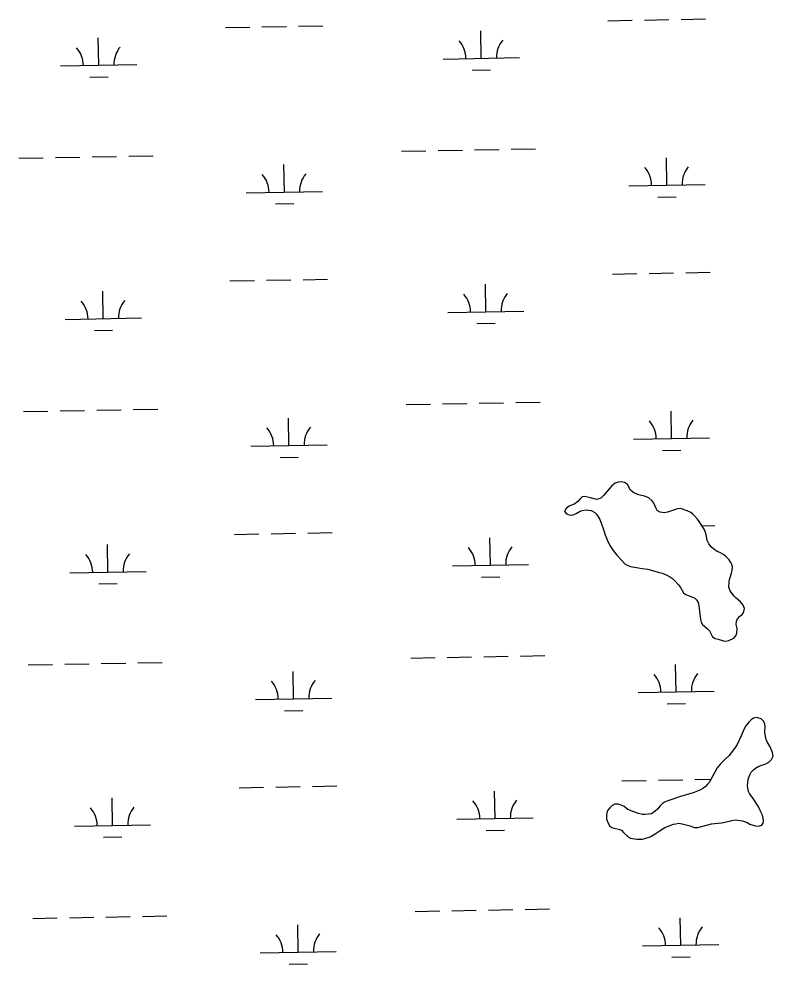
# Model space of a CAD drawing. Extents: x 3957609 to 3995875, y 234277 to 260273.
# Drawn here: x 3978194 to 3979183, y 245830 to 247071 of the extents above; entities that cross this region are included whole.
import ezdxf

# ---------------------------------------------------------------- set-up
doc = ezdxf.new("R2010")
doc.units = 0
doc.layers.add('V-TOPO-SHOR', color=7, linetype='Continuous')
doc.layers.add('V-WETL-SWMP', color=7, linetype='Continuous')

msp = doc.modelspace()

# ---------------------------------------------------------------- linework, layer by layer
at = {"layer": 'V-TOPO-SHOR'}
for points in [[(3979111.098, 246256.153), (3979118.309, 246254.212), (3979121.281, 246253.776), (3979125.002, 246254.716), (3979131.809, 246257.767), (3979134.369, 246260.622), (3979135.762, 246264.122), (3979136, 246270.174), (3979134.961, 246275.697), (3979135.084, 246279.838), (3979136.583, 246283.019), (3979139.569, 246286.298), (3979142.021, 246288.411), (3979144.368, 246290.949), (3979145.875, 246296.358), (3979144.087, 246300.72), (3979140.495, 246305.086), (3979134.89, 246310.1), (3979132.033, 246312.873), (3979128.969, 246316.6), (3979126.753, 246319.901), (3979124.967, 246324.579), (3979125.42, 246331.374), (3979126.175, 246334.661), (3979128.758, 246342.827), (3979129.407, 246346.222), (3979129.958, 246351.105), (3979129.229, 246354.08), (3979127.859, 246356.845), (3979125.538, 246360.464), (3979121.52, 246364.517), (3979118.026, 246367.29), (3979113.154, 246369.967), (3979109.867, 246371.466), (3979105.314, 246374.563), (3979101.929, 246377.655), (3979098.865, 246381.384), (3979096.866, 246385.64), (3979095.623, 246393.076), (3979094.259, 246397.541), (3979092.787, 246400.734), (3979086.246, 246410.953), (3979084.241, 246413.829), (3979080.54, 246417.771), (3979077.896, 246420.331), (3979075.143, 246422.572), (3979070.589, 246424.927), (3979061.788, 246427.829), (3979057.645, 246427.421), (3979053.818, 246426.268), (3979044.567, 246422.908), (3979040.211, 246421.972), (3979034.904, 246422.949), (3979030.986, 246425.193), (3979029.301, 246428.599), (3979028.252, 246431.894), (3979026.884, 246434.766), (3979024.031, 246438.388), (3979020.224, 246441.907), (3979014.711, 246444.053), (3979007.074, 246445.888), (3979001.561, 246447.715), (3978998.702, 246449.534), (3978996.375, 246451.985), (3978992.371, 246459.434), (3978988.452, 246461.998), (3978984.528, 246462.969), (3978979.854, 246462.246), (3978976.237, 246460.88), (3978971.658, 246457.5), (3978968.459, 246454.009), (3978960.883, 246444.803), (3978957.045, 246441.315), (3978952.048, 246439.636), (3978943.883, 246441.792), (3978936.139, 246443.629), (3978932.633, 246443.324), (3978930.395, 246441), (3978927.513, 246437.612), (3978923.358, 246433.914), (3978915.594, 246430.653), (3978911.76, 246427.909), (3978909.726, 246423.989), (3978912.264, 246420.899), (3978916.927, 246419.18), (3978920.857, 246419.59), (3978924.687, 246421.273), (3978929.264, 246424.016), (3978932.879, 246425.169), (3978938.298, 246426.209), (3978944.663, 246425.015), (3978949.324, 246422.66), (3978951.651, 246420.208), (3978953.445, 246417.652), (3978955.87, 246413.184), (3978960.074, 246402.866), (3978962.903, 246393.404), (3978965.424, 246386.492), (3978968.897, 246379.259), (3978972.381, 246374.149), (3978974.916, 246371.058)], [(3978974.916, 246371.058), (3978978.191, 246366.586), (3978984.636, 246359.34), (3978988.867, 246355.076), (3978991.622, 246353.472), (3978996.072, 246351.756), (3979006.47, 246349.696), (3979011.565, 246349.249), (3979018.991, 246348.051), (3979032.674, 246344.281), (3979037.763, 246342.773), (3979042.959, 246340.627), (3979048.786, 246337.524), (3979051.325, 246335.71), (3979054.817, 246332.404), (3979059.044, 246327.608), (3979061.684, 246324.2), (3979065.903, 246317.282), (3979068.866, 246314.722), (3979076.286, 246311.824), (3979080.104, 246310.536), (3979082.961, 246308.08), (3979084.857, 246304.251), (3979085.688, 246300.107), (3979087.949, 246281.942), (3979088.785, 246278.434), (3979090.79, 246275.454), (3979097.139, 246269.906), (3979099.887, 246267.028), (3979103.678, 246259.262), (3979107.068, 246257.231), (3979111.098, 246256.153)], [(3979176.056, 246120.512), (3979174.162, 246124.661), (3979172.286, 246133.482), (3979172.3, 246136.56), (3979172.634, 246140.699), (3979172.44, 246144.842), (3979171.074, 246148.244), (3979167.477, 246151.552), (3979161.962, 246153.272), (3979157.713, 246152.654), (3979154.411, 246150.225), (3979151.534, 246147.37), (3979149.506, 246145.041), (3979147.479, 246142.395)], [(3979147.479, 246142.395), (3979144.911, 246137.523), (3979141.908, 246130.314), (3979136.016, 246117.809), (3979132.811, 246112.726), (3979128.328, 246106.903), (3979125.022, 246103.203), (3979120.969, 246099.078), (3979114.041, 246092.629), (3979109.666, 246087.232), (3979101.108, 246071.233), (3979099.185, 246068.27), (3979097.264, 246065.728), (3979093.958, 246062.345), (3979091.187, 246060.127), (3979088.101, 246058.333), (3979079.487, 246054.97), (3979061.946, 246049.52), (3979045.255, 246043.96), (3979040.788, 246042.174), (3979038.126, 246040.38), (3979035.246, 246037.419), (3979031.728, 246033.292), (3979028.742, 246030.333), (3979023.632, 246027.166), (3979019.913, 246026.333), (3979015.133, 246026.034), (3979011.948, 246026.259), (3979006.859, 246027.554), (3979000.389, 246029.704), (3978992.652, 246032.815), (3978987.677, 246036.55), (3978983.755, 246038.478), (3978979.831, 246039.661), (3978975.797, 246039.467), (3978972.287, 246038.101), (3978968.983, 246035.035), (3978966.528, 246031.647), (3978965.135, 246028.893), (3978964.801, 246024.858), (3978964.887, 246019.867), (3978966.671, 246014.553), (3978968.991, 246010.934), (3978971.533, 246009.117), (3978974.714, 246008.149), (3978982.031, 246006.314), (3978985.001, 246005.134), (3978987.008, 246002.576), (3978992.189, 245997.567), (3978996.109, 245995.107), (3979004.489, 245993.587), (3979011.817, 245993.876), (3979014.899, 245994.394), (3979021.916, 245996.913), (3979028.408, 246000.604), (3979033.946, 246004.405), (3979041.396, 246009.046), (3979044.587, 246010.412), (3979052.562, 246013.246), (3979055.644, 246013.977), (3979059.574, 246014.704), (3979063.926, 246014.049), (3979072.835, 246011.573), (3979080.044, 246009.205), (3979084.609, 246009.083), (3979102.255, 246013.682), (3979115.532, 246015.007), (3979125.946, 246017.195), (3979129.028, 246018.139), (3979133.706, 246019.181), (3979143.147, 246017.762), (3979149.297, 246015.401), (3979152.793, 246013.582), (3979159.578, 246011.006), (3979164.25, 246010.774), (3979168.288, 246012.032), (3979170.105, 246014.68), (3979170.65, 246017.969), (3979170.343, 246021.049), (3979169.192, 246025.194), (3979166.877, 246030.619), (3979163.506, 246037.109), (3979157.069, 246046.903), (3979152.318, 246053.506), (3979151.057, 246056.273), (3979150.119, 246060.735), (3979149.813, 246064.135), (3979150.041, 246067.743), (3979150.592, 246072.626), (3979152.527, 246078.244), (3979154.557, 246081.633), (3979157.543, 246084.914), (3979160.207, 246087.025), (3979164.356, 246089.45), (3979173.501, 246092.598), (3979177.543, 246094.601), (3979181.168, 246098.195), (3979183.204, 246102.752), (3979182.375, 246107.641), (3979178.799, 246115.724), (3979176.056, 246120.512)]]:
    msp.add_lwpolyline(points, dxfattribs=at)
at = {"layer": 'V-WETL-SWMP'}
for p, q in [((3978966.565, 247068.206), (3978998.56, 247068.788)), ((3979014.557, 247069.079), (3979046.552, 247069.661)), ((3979062.549, 247069.952), (3979094.544, 247070.533)), ((3978464.74, 247059.082), (3978496.735, 247059.663)), ((3978512.732, 247059.954), (3978544.727, 247060.536)), ((3978560.724, 247060.827), (3978592.719, 247061.409)), ((3978800.373, 247018.747), (3978799.718, 247054.741)), ((3978298.548, 247009.622), (3978297.893, 247045.616)), ((3978750.381, 247017.838), (3978850.365, 247019.656)), ((3978248.556, 247008.713), (3978348.54, 247010.531)), ((3978788.656, 247003.1), (3978812.652, 247003.537)), ((3978286.83, 246993.975), (3978310.826, 246994.412)), ((3978193.904, 246887.629), (3978225.899, 246888.21)), ((3978241.897, 246888.501), (3978273.891, 246889.083)), ((3978289.889, 246889.374), (3978321.883, 246889.956)), ((3978337.881, 246890.246), (3978369.875, 246890.828)), ((3978695.73, 246896.753), (3978727.724, 246897.335)), ((3978743.722, 246897.626), (3978775.716, 246898.208)), ((3978791.714, 246898.499), (3978823.708, 246899.08)), ((3978839.706, 246899.371), (3978871.7, 246899.953)), ((3979043.911, 246852.334), (3979043.256, 246888.328)), ((3978542.086, 246843.209), (3978541.431, 246879.203)), ((3978993.919, 246851.425), (3979093.902, 246853.243)), ((3978492.094, 246842.3), (3978592.077, 246844.118)), ((3978530.368, 246827.563), (3978554.364, 246827.999)), ((3979032.193, 246836.687), (3979056.189, 246837.124)), ((3978470.788, 246726.462), (3978502.783, 246727.043)), ((3978518.78, 246727.334), (3978550.775, 246727.916)), ((3978566.772, 246728.207), (3978598.767, 246728.789)), ((3978972.613, 246735.586), (3979004.608, 246736.168)), ((3979020.605, 246736.459), (3979052.6, 246737.041)), ((3979068.597, 246737.332), (3979100.592, 246737.913)), ((3978806.421, 246686.127), (3978805.767, 246722.121)), ((3978304.596, 246677.002), (3978303.942, 246712.996)), ((3978254.604, 246676.093), (3978354.588, 246677.911)), ((3978756.429, 246685.218), (3978856.413, 246687.036)), ((3978794.704, 246670.48), (3978818.7, 246670.917)), ((3978292.879, 246661.355), (3978316.875, 246661.792)), ((3978749.77, 246565.006), (3978781.764, 246565.588)), ((3978797.762, 246565.878), (3978829.756, 246566.46)), ((3978845.754, 246566.751), (3978877.749, 246567.333)), ((3978199.953, 246555.008), (3978231.947, 246555.59)), ((3978247.945, 246555.881), (3978279.939, 246556.463)), ((3978295.937, 246556.754), (3978327.931, 246557.336)), ((3978343.929, 246557.626), (3978375.923, 246558.208)), ((3978701.778, 246564.133), (3978733.772, 246564.715)), ((3979049.959, 246519.714), (3979049.304, 246555.708)), ((3978548.134, 246510.589), (3978547.479, 246546.583)), ((3978999.967, 246518.805), (3979099.95, 246520.623)), ((3978498.142, 246509.68), (3978598.125, 246511.498)), ((3979038.241, 246504.067), (3979062.237, 246504.504)), ((3978536.416, 246494.942), (3978560.412, 246495.379)), ((3979090.062, 246404.992), (3979106.64, 246405.293)), ((3978476.836, 246393.842), (3978508.831, 246394.423)), ((3978524.828, 246394.714), (3978556.823, 246395.296)), ((3978572.82, 246395.587), (3978604.815, 246396.169)), ((3978310.644, 246344.382), (3978309.99, 246380.376)), ((3978812.469, 246353.507), (3978811.815, 246389.501)), ((3978260.652, 246343.473), (3978360.636, 246345.291)), ((3978762.477, 246352.598), (3978862.461, 246354.416)), ((3978800.752, 246337.86), (3978824.748, 246338.296)), ((3978298.927, 246328.735), (3978322.923, 246329.172)), ((3978707.826, 246231.513), (3978739.82, 246232.095)), ((3978755.818, 246232.386), (3978787.812, 246232.968)), ((3978803.81, 246233.258), (3978835.804, 246233.84)), ((3978851.802, 246234.131), (3978883.797, 246234.713)), ((3978206.001, 246222.388), (3978237.995, 246222.97)), ((3978253.993, 246223.261), (3978285.987, 246223.843)), ((3978301.985, 246224.134), (3978333.979, 246224.716)), ((3978349.977, 246225.006), (3978381.972, 246225.588)), ((3979056.007, 246187.094), (3979055.352, 246223.088)), ((3978554.182, 246177.969), (3978553.527, 246213.963)), ((3979006.015, 246186.185), (3979105.998, 246188.003)), ((3978504.19, 246177.06), (3978604.173, 246178.878)), ((3979044.289, 246171.447), (3979068.285, 246171.884)), ((3978542.464, 246162.322), (3978566.46, 246162.759)), ((3978984.709, 246070.346), (3979016.704, 246070.928)), ((3979032.702, 246071.219), (3979064.696, 246071.801)), ((3979080.694, 246072.092), (3979101.772, 246072.475)), ((3978482.884, 246061.222), (3978514.879, 246061.803)), ((3978530.876, 246062.094), (3978562.871, 246062.676)), ((3978578.869, 246062.967), (3978610.863, 246063.549)), ((3978818.517, 246020.887), (3978817.863, 246056.881)), ((3978316.692, 246011.762), (3978316.038, 246047.756)), ((3978768.525, 246019.978), (3978868.509, 246021.796)), ((3978266.7, 246010.853), (3978366.684, 246012.671)), ((3978304.975, 245996.115), (3978328.971, 245996.552)), ((3978806.8, 246005.24), (3978830.796, 246005.676)), ((3978713.874, 245898.893), (3978745.868, 245899.475)), ((3978761.866, 245899.766), (3978793.86, 245900.348)), ((3978809.858, 245900.638), (3978841.853, 245901.22)), ((3978857.85, 245901.511), (3978889.845, 245902.093)), ((3978212.049, 245889.768), (3978244.043, 245890.35)), ((3978260.041, 245890.641), (3978292.035, 245891.223)), ((3978308.033, 245891.514), (3978340.028, 245892.095)), ((3978356.025, 245892.386), (3978388.02, 245892.968)), ((3979062.055, 245854.474), (3979061.4, 245890.468)), ((3978560.23, 245845.349), (3978559.575, 245881.343)), ((3978510.238, 245844.44), (3978610.221, 245846.258)), ((3979012.063, 245853.565), (3979112.047, 245855.383)), ((3979050.337, 245838.827), (3979074.333, 245839.264)), ((3978548.512, 245829.702), (3978572.508, 245830.139))]:
    msp.add_line(p, q, dxfattribs=at)
for points in [[(3979121.281, 246253.775), (3979125.001, 246254.716), (3979131.809, 246257.767), (3979134.369, 246260.623), (3979135.763, 246264.122), (3979136, 246270.173), (3979134.961, 246275.698), (3979135.084, 246279.839), (3979136.583, 246283.018), (3979139.57, 246286.297), (3979142.02, 246288.411), (3979144.367, 246290.949), (3979145.875, 246296.358), (3979144.088, 246300.719), (3979140.496, 246305.087), (3979134.889, 246310.1), (3979132.033, 246312.872), (3979128.969, 246316.601), (3979126.753, 246319.901), (3979124.967, 246324.58), (3979125.419, 246331.374), (3979126.176, 246334.662), (3979128.757, 246342.827), (3979129.408, 246346.222), (3979129.959, 246351.104), (3979129.228, 246354.08), (3979127.859, 246356.846), (3979125.538, 246360.465), (3979121.52, 246364.517), (3979118.027, 246367.291), (3979113.154, 246369.966), (3979109.868, 246371.465), (3979105.315, 246374.563), (3979101.93, 246377.656), (3979098.866, 246381.385), (3979096.866, 246385.64), (3979095.623, 246393.077), (3979094.26, 246397.542), (3979092.787, 246400.734), (3979086.246, 246410.953), (3979084.24, 246413.828), (3979080.54, 246417.772), (3979077.896, 246420.331), (3979075.144, 246422.572), (3979070.588, 246424.926), (3979061.788, 246427.829), (3979057.645, 246427.421), (3979053.818, 246426.268), (3979044.567, 246422.908), (3979040.21, 246421.971), (3979034.905, 246422.948), (3979030.986, 246425.193), (3979029.301, 246428.598), (3979028.252, 246431.894), (3979026.884, 246434.766), (3979024.032, 246438.388), (3979020.224, 246441.907), (3979014.711, 246444.053), (3979007.074, 246445.889), (3979001.56, 246447.716), (3978998.701, 246449.533), (3978996.375, 246451.985), (3978992.371, 246459.433), (3978988.452, 246461.998), (3978984.528, 246462.969), (3978979.853, 246462.245), (3978976.238, 246460.879), (3978971.658, 246457.5), (3978968.459, 246454.009), (3978960.883, 246444.803), (3978957.046, 246441.315), (3978952.049, 246439.636), (3978943.882, 246441.793), (3978936.139, 246443.63), (3978932.634, 246443.325), (3978930.394, 246440.999), (3978927.514, 246437.613), (3978923.358, 246433.913), (3978915.594, 246430.653), (3978911.76, 246427.909), (3978909.727, 246423.988), (3978912.263, 246420.899), (3978916.927, 246419.181), (3978920.858, 246419.59), (3978924.687, 246421.273), (3978929.264, 246424.015), (3978932.878, 246425.168), (3978938.298, 246426.208), (3978944.663, 246425.014), (3978949.325, 246422.659), (3978951.651, 246420.208), (3978953.446, 246417.652), (3978955.87, 246413.183), (3978960.075, 246402.866), (3978962.903, 246393.405), (3978965.423, 246386.493), (3978968.898, 246379.259), (3978972.381, 246374.149), (3978974.916, 246371.059), (3978978.19, 246366.586), (3978984.637, 246359.34)], [(3978984.637, 246359.34), (3978988.867, 246355.076), (3978991.621, 246353.472), (3978996.073, 246351.755), (3979006.47, 246349.695), (3979011.565, 246349.25), (3979018.992, 246348.052), (3979032.674, 246344.28), (3979037.764, 246342.773), (3979042.958, 246340.628), (3979048.785, 246337.525), (3979051.326, 246335.71), (3979054.816, 246332.404), (3979059.044, 246327.609), (3979061.684, 246324.201), (3979065.903, 246317.282), (3979068.866, 246314.722), (3979076.286, 246311.825), (3979080.103, 246310.535), (3979082.96, 246308.081), (3979084.856, 246304.251), (3979085.688, 246300.107), (3979087.95, 246281.942), (3979088.785, 246278.434), (3979090.79, 246275.453), (3979097.139, 246269.906), (3979099.887, 246267.028), (3979103.678, 246259.262), (3979107.068, 246257.231), (3979111.098, 246256.153), (3979118.31, 246254.212), (3979121.281, 246253.775)], [(3979172.635, 246140.7), (3979172.44, 246144.842), (3979171.073, 246148.245), (3979167.477, 246151.551), (3979161.962, 246153.273), (3979157.713, 246152.653), (3979154.412, 246150.224), (3979151.533, 246147.369), (3979149.506, 246145.042), (3979147.478, 246142.395), (3979144.91, 246137.522), (3979141.908, 246130.314), (3979136.017, 246117.809), (3979132.811, 246112.726)], [(3979132.811, 246112.726), (3979128.328, 246106.904), (3979125.022, 246103.202), (3979120.97, 246099.077), (3979114.042, 246092.629), (3979109.667, 246087.232), (3979101.108, 246071.234), (3979099.185, 246068.269), (3979097.263, 246065.728), (3979093.958, 246062.344), (3979091.188, 246060.126), (3979088.102, 246058.333), (3979079.488, 246054.971), (3979061.947, 246049.521), (3979045.254, 246043.961), (3979040.788, 246042.175), (3979038.126, 246040.38), (3979035.247, 246037.419), (3979031.727, 246033.293), (3979028.742, 246030.332), (3979023.632, 246027.167), (3979019.913, 246026.333), (3979015.133, 246026.034), (3979011.949, 246026.259), (3979006.858, 246027.554), (3979000.39, 246029.704), (3978992.652, 246032.815), (3978987.677, 246036.551), (3978983.756, 246038.478), (3978979.832, 246039.662), (3978975.797, 246039.466), (3978972.287, 246038.1), (3978968.983, 246035.035), (3978966.528, 246031.647), (3978965.136, 246028.892), (3978964.801, 246024.859), (3978964.887, 246019.868), (3978966.67, 246014.552), (3978968.991, 246010.933), (3978971.532, 246009.117), (3978974.714, 246008.149), (3978982.032, 246006.314), (3978985.001, 246005.134), (3978987.007, 246002.577), (3978992.19, 245997.566), (3978996.108, 245995.108), (3979004.49, 245993.587), (3979011.817, 245993.876), (3979014.899, 245994.395), (3979021.916, 245996.914), (3979028.408, 246000.604), (3979033.945, 246004.404), (3979041.396, 246009.045), (3979044.587, 246010.412), (3979052.562, 246013.247), (3979055.644, 246013.977), (3979059.575, 246014.705), (3979063.926, 246014.05), (3979072.835, 246011.572), (3979080.045, 246009.206), (3979084.61, 246009.082), (3979102.254, 246013.682), (3979115.531, 246015.008), (3979125.946, 246017.195), (3979129.029, 246018.138), (3979133.705, 246019.181), (3979143.148, 246017.762), (3979149.297, 246015.401), (3979152.793, 246013.582), (3979159.578, 246011.006), (3979164.249, 246010.775), (3979168.289, 246012.032), (3979170.105, 246014.679), (3979170.649, 246017.969), (3979170.343, 246021.049), (3979169.192, 246025.195), (3979166.878, 246030.619), (3979163.507, 246037.109), (3979157.07, 246046.904), (3979152.319, 246053.506), (3979151.056, 246056.272), (3979150.119, 246060.735), (3979149.814, 246064.134), (3979150.041, 246067.743), (3979150.592, 246072.625), (3979152.526, 246078.244), (3979154.557, 246081.634), (3979157.543, 246084.913), (3979160.206, 246087.026), (3979164.357, 246089.451), (3979173.501, 246092.599), (3979177.544, 246094.6), (3979181.168, 246098.195), (3979183.204, 246102.752), (3979182.375, 246107.64), (3979178.798, 246115.724), (3979176.057, 246120.513), (3979174.162, 246124.662), (3979172.287, 246133.482), (3979172.3, 246136.561), (3979172.635, 246140.7)]]:
    msp.add_lwpolyline(points, dxfattribs=at)
for centre, start, end in [((3978745.131, 247018.217), 0.269879, 41.813537), ((3978855.598, 247020.226), 140.269876, 181.813534), ((3978243.305, 247009.092), 0.269879, 41.813537), ((3978353.773, 247011.101), 140.269876, 181.813534), ((3979099.136, 246853.813), 140.269876, 181.813534), ((3978486.843, 246842.68), 0.269879, 41.813537), ((3978597.311, 246844.688), 140.269876, 181.813534), ((3978988.668, 246851.804), 0.269879, 41.813537), ((3978751.179, 246685.597), 0.269879, 41.813537), ((3978861.646, 246687.606), 140.269876, 181.813534), ((3978249.354, 246676.472), 0.269879, 41.813537), ((3978359.821, 246678.481), 140.269876, 181.813534), ((3978994.716, 246519.184), 0.269879, 41.813537), ((3979105.184, 246521.193), 140.269876, 181.813534), ((3978492.891, 246510.06), 0.269879, 41.813537), ((3978603.359, 246512.068), 140.269876, 181.813534), ((3978255.402, 246343.852), 0.269879, 41.813537), ((3978365.869, 246345.861), 140.269876, 181.813534), ((3978757.227, 246352.977), 0.269879, 41.813537), ((3978867.694, 246354.986), 140.269876, 181.813534), ((3979000.764, 246186.564), 0.269879, 41.813537), ((3979111.232, 246188.573), 140.269876, 181.813534), ((3978498.939, 246177.439), 0.269879, 41.813537), ((3978609.407, 246179.448), 140.269876, 181.813534), ((3978873.742, 246022.366), 140.269876, 181.813534), ((3978261.45, 246011.232), 0.269879, 41.813537), ((3978371.917, 246013.241), 140.269876, 181.813534), ((3978763.275, 246020.357), 0.269879, 41.813537), ((3979006.812, 245853.944), 0.269879, 41.813537), ((3979117.28, 245855.953), 140.269876, 181.813534), ((3978504.987, 245844.819), 0.269879, 41.813537), ((3978615.455, 245846.828), 140.269876, 181.813534)]:
    msp.add_arc(centre, 35.246, start, end, dxfattribs=at)

doc.saveas('drawing.dxf')
